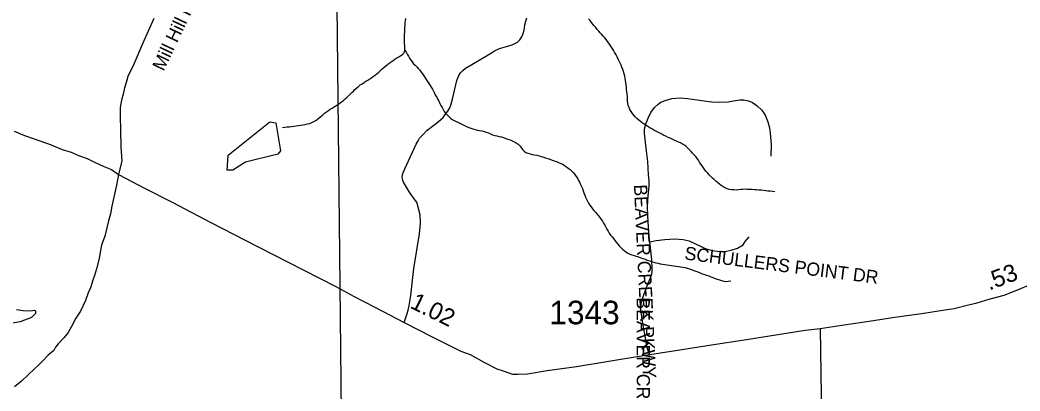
# Model space of a CAD drawing. Extents: x 1950930 to 2061844, y 904556 to 1017002.
# Drawn here: x 1978977 to 1986179, y 967294 to 969967 of the extents above; entities that cross this region are included whole.
import ezdxf

# ---------------------------------------------------------------- set-up
doc = ezdxf.new("R2010")
doc.units = 0
for name, color, linetype in [('Exist Hydrographic Misc Water Feature', 7, 'Continuous'), ('Exist Road Non-System Type 51', 7, 'Continuous'), ('Exist Road Non-System Type 51 Label', 7, 'Continuous'), ('Exist Road Primary US Structure Standard Bridge CELL', 7, 'Continuous'), ('Exist Road Secondary Type 51 Attributed', 7, 'Continuous'), ('Exist Road Secondary Type 51 Label', 7, 'Continuous'), ('Exist Road Secondary Type 51 Number Label', 7, 'Continuous'), ('Exist Utilities Electrical Transmission Line', 7, 'Continuous')]:
    doc.layers.add(name, color=color, linetype=linetype)

msp = doc.modelspace()

# ---------------------------------------------------------------- linework, layer by layer
at = {"layer": 'Exist Hydrographic Misc Water Feature'}
for points in [[(1981749.2, 969749), (1981748.6, 969765.4), (1981747.8, 969781.9), (1981747.2, 969798.2), (1981746.8, 969814.7), (1981746.4, 969831.1), (1981746.6, 969847.6), (1981747.2, 969864), (1981747.6, 969880.4), (1981748.6, 969896.8), (1981749.4, 969913.1), (1981750.7, 969929.6), (1981751.9, 969945.9), (1981753.5, 969962.3), (1981755.2, 969978.7)], [(1983292, 969671.2), (1983284.9, 969686.1), (1983277.5, 969700.9), (1983269.9, 969715.1), (1983262.3, 969730.1), (1983254.3, 969744.1), (1983246.1, 969758.3), (1983237.5, 969772.4), (1983228.5, 969786.4), (1983219, 969799.9), (1983209, 969812.4), (1983198.7, 969825.7), (1983188.3, 969838.2), (1983177.4, 969850.7), (1983166.8, 969862.4), (1983155.9, 969875), (1983145.2, 969887.4), (1983134.4, 969900), (1983123.5, 969912.6), (1983113, 969925.1), (1983103, 969937.6), (1983092.7, 969950.1), (1983082.5, 969963.5), (1983072.4, 969976.8)], [(1980868.3, 969192.1), (1980884.5, 969194.2), (1980900.7, 969196.3), (1980916.9, 969198.5), (1980933.3, 969200.6), (1980949.5, 969202.7), (1980965.7, 969205.7), (1980981.9, 969207.8), (1980998.5, 969209.8), (1981015.1, 969212), (1981031.6, 969215), (1981047.8, 969217.9), (1981063.5, 969221.7), (1981078.7, 969228), (1981092.9, 969235), (1981106.6, 969243), (1981119.9, 969252.5), (1981132.8, 969262.9), (1981145.4, 969274.1), (1981158.1, 969284.6), (1981171, 969294.9), (1981184.3, 969305.3), (1981197.9, 969314.1), (1981211.6, 969323.6), (1981225.3, 969332.4), (1981239.1, 969341.2), (1981253, 969349.9), (1981266.7, 969359.4), (1981280.3, 969368.2), (1981293.4, 969377.8), (1981306.5, 969388.1), (1981319, 969398.6), (1981331.1, 969409.8), (1981343.2, 969421), (1981354.7, 969432.2), (1981366.4, 969444.3), (1981378.1, 969455.6), (1981389.8, 969466.9), (1981402.1, 969478), (1981414.6, 969488.5), (1981427.5, 969498.9), (1981441, 969507.7), (1981455, 969517.2), (1981468.7, 969525.9), (1981482.7, 969534.6), (1981496.6, 969543.4), (1981510.3, 969552.2), (1981523.9, 969561.7), (1981537.2, 969571.2), (1981549.9, 969581.6), (1981562, 969592.1), (1981573.7, 969604.2), (1981585.6, 969615.4), (1981598.1, 969625.8), (1981610.8, 969636.2), (1981623.9, 969645.8), (1981637.1, 969656.1), (1981650.6, 969665.7), (1981663.9, 969674.5), (1981677.5, 969684), (1981691, 969693.6), (1981705.4, 969701.6), (1981719.5, 969710.3), (1981732.8, 969719.8), (1981743.7, 969731.1), (1981749.2, 969749)], [(1981749.2, 969749), (1981757.4, 969734.9), (1981765.8, 969720.8), (1981774, 969706.7), (1981782.5, 969692.5), (1981791.3, 969678.4), (1981800.7, 969665.1), (1981811.4, 969652.5), (1981822.6, 969640.9), (1981834.3, 969629.1), (1981845.8, 969617.4), (1981856.1, 969604.9), (1981865.7, 969591.5), (1981875.5, 969578.2), (1981885, 969564.9), (1981894.2, 969551.6), (1981903.4, 969537.4), (1981912.7, 969524.1), (1981921.5, 969509.9), (1981930.3, 969495.9), (1981938.7, 969482.6), (1981947.1, 969468.4), (1981955.3, 969453.4), (1981962.9, 969439.4), (1981970.7, 969424.4), (1981978.5, 969410.4), (1981985.9, 969395.4), (1981993.5, 969381.4), (1982001, 969366.4), (1982008.8, 969352.2), (1982016.8, 969337.4), (1982024.8, 969323.2), (1982033.2, 969309.1), (1982042.3, 969295.8), (1982052.7, 969283.2), (1982064.6, 969271.6), (1982077.3, 969260.6), (1982090.4, 969251.4), (1982104.6, 969242.9), (1982119.1, 969235.2), (1982134.1, 969228.3), (1982149.1, 969221.4), (1982163.9, 969214.6), (1982178.6, 969206.9), (1982193.4, 969200), (1982208.6, 969193.1), (1982223.7, 969187), (1982239.3, 969182.6), (1982255.1, 969178.2), (1982271.1, 969174.5), (1982287.3, 969171.8), (1982303.5, 969168.1), (1982319.5, 969164.5), (1982335.1, 969160.1), (1982350.2, 969154.1), (1982365.2, 969147.1), (1982380.2, 969140.2), (1982395.8, 969135), (1982411.8, 969131.4), (1982428, 969127.8), (1982444.4, 969125.1), (1982459.9, 969120.5), (1982475.1, 969114.5), (1982490.9, 969109.3), (1982506.3, 969103.2), (1982521.5, 969096.3), (1982536.4, 969089.5), (1982550.6, 969081.8), (1982564.1, 969072.5), (1982575.8, 969061.6), (1982586.1, 969047.4), (1982595.9, 969034.1), (1982607, 969021.5), (1982620.1, 969013.1), (1982635.1, 969007), (1982650.6, 969002.5), (1982666.8, 968998.9), (1982683.5, 968996.2), (1982699.9, 968992.5), (1982715.9, 968988.2), (1982731.4, 968983.7), (1982747.2, 968979.3), (1982762.8, 968974), (1982778.4, 968968.8), (1982794, 968963.5), (1982809.4, 968958.2), (1982824.7, 968952.2), (1982840.3, 968947), (1982855.7, 968940.9), (1982871.1, 968934), (1982885.6, 968927.2), (1982899.8, 968918.7), (1982913.1, 968910.2), (1982926.2, 968900.1), (1982938.9, 968889.1), (1982951, 968877.3), (1982962.3, 968865.7), (1982973, 968853.2), (1982982.6, 968839.8), (1982991.4, 968826.5)], [(1984412.9, 968729), (1984396.5, 968730.9), (1984380.1, 968733), (1984363.9, 968734.9), (1984347.5, 968736.9), (1984331.3, 968738.9), (1984314.8, 968740.1), (1984298.4, 968742), (1984282.4, 968743.1), (1984266, 968744.4), (1984249.6, 968745.5), (1984233.2, 968746.6), (1984216.8, 968746.9), (1984200.4, 968747.3), (1984184, 968746), (1984167.6, 968744.7), (1984151.2, 968743.4), (1984134.8, 968742.1), (1984118.4, 968742.4), (1984101.8, 968743.7), (1984085.6, 968746.4), (1984070, 968750.8), (1984055, 968757.7), (1984040.7, 968766.2), (1984026.7, 968775.5), (1984013.8, 968784.9), (1984001.3, 968795.7), (1983988.6, 968805.9), (1983976.3, 968816.8), (1983964.4, 968828.5), (1983952.5, 968839.5), (1983941, 968851.2), (1983930, 968863.7), (1983919.5, 968876.2), (1983909.7, 968888.7), (1983899.8, 968902.1), (1983890, 968915.4), (1983880.5, 968928.7), (1983871.5, 968942.9), (1983862.7, 968957), (1983853.5, 968970.2), (1983843.4, 968982.8), (1983832.6, 968995.4), (1983821.7, 969007.9), (1983810.6, 969020.4), (1983799.1, 969032.2), (1983787.5, 969043.9), (1983775.1, 969054.8), (1983762.4, 969064.9), (1983749.1, 969073.4), (1983734.8, 969081.1), (1983720, 969087.9), (1983704.4, 969094.8), (1983689.2, 969101), (1983673.9, 969107.8), (1983659.1, 969114.7), (1983644.5, 969121.5), (1983629.6, 969129.3), (1983615, 969136), (1983600.4, 969143.7), (1983585.9, 969151.4), (1983571.3, 969159.1), (1983556.8, 969166.8), (1983542.4, 969174.5), (1983528.1, 969182.2), (1983513.7, 969190.7), (1983499.6, 969199.2), (1983485.8, 969207.7), (1983472.3, 969217), (1983459, 969227.1), (1983445.8, 969236.4), (1983432.9, 969246.4), (1983420.4, 969257.4), (1983408.3, 969268.4), (1983397.2, 969280.9), (1983387.2, 969293.4), (1983378.4, 969307.5), (1983370.2, 969321.7), (1983363.2, 969336.6), (1983357.9, 969352.2), (1983354.6, 969367.9), (1983353.2, 969384.3), (1983352.3, 969400.7), (1983351.3, 969417.2), (1983349.7, 969433.7), (1983347.8, 969450.1), (1983346.2, 969466.6), (1983344.5, 969483), (1983342.5, 969499.4), (1983340.6, 969515.9), (1983338.2, 969531.6), (1983335.5, 969548), (1983332.4, 969563.7), (1983328.5, 969580.1), (1983324, 969595.7), (1983318.3, 969611.5), (1983312.1, 969626.4), (1983305.8, 969641.3), (1983299, 969656.2), (1983292, 969671.2)], [(1980468.3, 968885.8), (1980477.3, 968993.8), (1980777.3, 969233.8), (1980819.3, 969226.4), (1980852.3, 969025.5), (1980835.3, 968999.6), (1980602.4, 968942), (1980510.3, 968884.8), (1980468.3, 968885.8)], [(1982991.4, 968826.5), (1982999.4, 968811.6), (1983007.2, 968797.5), (1983014.6, 968782.6), (1983021.4, 968767.6), (1983027.7, 968752.8), (1983033.3, 968737), (1983038.6, 968721.3), (1983044.1, 968705.6), (1983049.7, 968689.9), (1983056.2, 968675.1), (1983063.2, 968660.9), (1983071.6, 968646.9), (1983080.8, 968632.7), (1983090.3, 968620.1), (1983100.5, 968606.8), (1983111, 968594.3), (1983121.4, 968581.8), (1983132.1, 968569.3), (1983142.6, 968555.9), (1983152.8, 968543.4), (1983162.5, 968530.1), (1983171.9, 968516.8), (1983180.5, 968502.6), (1983188.5, 968488.5), (1983196.5, 968473.6), (1983204.5, 968459.5), (1983212.7, 968445.3), (1983221.3, 968431.2), (1983230.9, 968417.9), (1983240.8, 968404.6), (1983250.8, 968392), (1983261.1, 968378.7), (1983271.5, 968365.3), (1983282.2, 968352.8), (1983293.1, 968340.2), (1983304.4, 968328.5), (1983316, 968316.8), (1983328.1, 968306), (1983340.6, 968295.8), (1983354.2, 968287.3), (1983368.7, 968280.4), (1983384.1, 968274.4), (1983399.7, 968269.2), (1983415.9, 968264.7), (1983431.9, 968259.4), (1983447.7, 968254.2), (1983463.1, 968249), (1983478.6, 968243.7), (1983494.2, 968237.6), (1983509.8, 968232.5), (1983525.2, 968227.2), (1983541, 968222.7), (1983556.6, 968218.3), (1983572.6, 968213.9), (1983588.6, 968210.2), (1983604.8, 968207.5), (1983621, 968204.7), (1983637.1, 968202.7), (1983653.6, 968200.7), (1983670, 968198.7), (1983686.4, 968196.8), (1983702.4, 968193.9), (1983718.8, 968192), (1983735, 968189.2), (1983751, 968186.4), (1983766.9, 968182.7), (1983782.7, 968178.4), (1983798.3, 968173.9), (1983813.9, 968168.7), (1983829.3, 968162.6), (1983844.7, 968156.6), (1983860, 968151.4), (1983875.2, 968145.2), (1983890.8, 968139.2), (1983906.2, 968133.9), (1983921.8, 968127.9), (1983937.3, 968122.7), (1983952.7, 968116.6), (1983968.1, 968111.3), (1983983.7, 968105.2), (1983999.1, 968100), (1984014.7, 968094.8), (1984030.2, 968089.5), (1984046, 968085.9), (1984061.6, 968083.2), (1984078.4, 968084.4), (1984097.5, 968086.5)], [(1978950.9, 967882), (1979000.9, 967874.4), (1979052.8, 967872.6), (1979080.9, 967875.3), (1979088.7, 967871.1), (1979089.1, 967851.4), (1979059.4, 967822.4), (1978979.6, 967792), (1978883.8, 967775.1)]]:
    msp.add_lwpolyline(points, dxfattribs=at)
at = {"layer": 'Exist Road Non-System Type 51'}
for points in [[(1981743.4, 967788.4), (1981765.8, 967852.6), (1981773.2, 967877.2), (1981779.9, 967909.2), (1981791.1, 967980.8), (1981813.8, 968176.9), (1981853.4, 968425.7), (1981860.9, 968503.9), (1981858.1, 968562.4), (1981834.5, 968655.7), (1981816.6, 968677.4), (1981782.6, 968727.3), (1981738.4, 968798), (1981733.6, 968811.2), (1981731.8, 968825.4), (1981729.9, 968839.5), (1981734.6, 968861.2), (1981747.9, 968895.1), (1981830.8, 969071.4), (1981844.9, 969095.9), (1981855.2, 969116.6), (1981879.8, 969143), (1981907.1, 969170.3), (1981957, 969209.9), (1981988.1, 969234.4), (1982024, 969264.6), (1982039, 969287.2), (1982057.9, 969310.8), (1982073, 969335.2), (1982080.5, 969354.1), (1982090.9, 969396.5), (1982123.9, 969531.3), (1982138, 969566.2), (1982150.2, 969586.9), (1982165.4, 969603.9), (1982186.1, 969619.9), (1982231.4, 969646.3), (1982348.2, 969715.1), (1982371.8, 969730.2), (1982395.4, 969745.2), (1982431.1, 969761.3), (1982480.1, 969776.4), (1982521.6, 969788.6), (1982560.2, 969807.4), (1982577.2, 969825.4), (1982590.5, 969847.1), (1982599.9, 969869.7), (1982607.4, 969895.1), (1982613, 969932.8), (1982619.6, 969959.2), (1982628.1, 969983.8)], [(1983512.9, 968368.4), (1983511.4, 968380.6), (1983503.4, 968473.6), (1983498, 968556.1), (1983495.4, 968623.8), (1983500.8, 968700.9), (1983507.4, 968770), (1983507.4, 968807.2), (1983504.8, 968852.4), (1983499.4, 968946.8), (1983490.1, 969025.2), (1983482.1, 969087.6), (1983474.1, 969151.4), (1983474.1, 969182), (1983483.4, 969219.2), (1983500.8, 969259.1), (1983520.6, 969301.6), (1983547.2, 969337.5), (1983572.5, 969360.1), (1983592.4, 969376), (1983624.2, 969388), (1983672.1, 969401.2), (1983732, 969405.2), (1983785.1, 969401.2), (1983888.8, 969388), (1983957.9, 969378.7), (1984012.4, 969376), (1984078.8, 969378.7), (1984114.6, 969384), (1984161.2, 969391.9), (1984190.4, 969391.9), (1984225, 969384), (1984251.6, 969372), (1984286.1, 969348.1), (1984316.6, 969318.9), (1984331.2, 969301.6), (1984345.9, 969276.3), (1984363.2, 969233.8), (1984373.9, 969191.3), (1984379.1, 969152.8), (1984387.1, 969069), (1984384.4, 968985.9)], [(1983513.9, 967549.4), (1983496.8, 967597.9), (1983479.5, 967690.9), (1983466.1, 967765.3), (1983451.5, 967861), (1983448.9, 967880.9), (1983448.9, 967896.9), (1983454.2, 967934.1), (1983470.1, 967987.2), (1983502, 968069.6), (1983518, 968109.5), (1983528.6, 968138.8), (1983530, 968156), (1983531.2, 968174.6), (1983528.6, 968239.8), (1983512.9, 968368.4)], [(1983512.9, 968368.4), (1983560, 968378.2), (1983621, 968384.6), (1983693.9, 968389.9), (1983753.1, 968385.4), (1983797.1, 968374.7), (1983847.4, 968352.2), (1983882.5, 968335.1), (1983912.1, 968320.8), (1983945.2, 968310.9), (1983979.5, 968304.6), (1984016.2, 968299.2), (1984053.1, 968300.1), (1984098.9, 968308.2), (1984145.6, 968322.6), (1984185.1, 968346.8), (1984199.5, 968370.2), (1984228.2, 968404.3)]]:
    msp.add_lwpolyline(points, dxfattribs=at)
at = {"layer": 'Exist Road Secondary Type 51 Attributed'}
for points in [[(1979940.9, 969978.4), (1979860.5, 969794.6), (1979796.1, 969648.9), (1979753.8, 969561), (1979743.7, 969525), (1979729.5, 969479), (1979719.4, 969433), (1979707.2, 969389.1), (1979699.2, 969337.2), (1979699, 969273.2), (1979700.8, 969173.1), (1979704.2, 969051.2), (1979710, 968953.3), (1979687.2, 968853.2)], [(1978935.7, 969165.2), (1979009.7, 969135.2), (1979127.7, 969093.2), (1979201.8, 969067), (1979281.8, 969035.2), (1979345.8, 969015), (1979397.7, 968990.9), (1979461.7, 968969), (1979523.7, 968938.9), (1979575.8, 968915), (1979635.7, 968891), (1979687.2, 968853.2)], [(1979687.2, 968853.2), (1979672.8, 968777.5), (1979657.9, 968712.7), (1979637.6, 968626.8), (1979628.6, 968569.5), (1979613.8, 968520.5), (1979603.3, 968468.8), (1979587.9, 968408.8), (1979565.2, 968345.7), (1979554.7, 968293.2), (1979547.7, 968247.6), (1979528.7, 968173.8), (1979514.4, 968125), (1979501.3, 968092.6), (1979486.1, 968036), (1979469.2, 968002.2), (1979447.8, 967946.2), (1979413.5, 967869.6), (1979379.8, 967819.2), (1979347.4, 967758.8), (1979323.8, 967715), (1979294.5, 967680), (1979253, 967632.7), (1979233.3, 967609.5), (1979220.1, 967586.7), (1979180.7, 967550.8), (1979140, 967508.3), (1979114.6, 967484.7), (1979079.6, 967450.5), (1979039.1, 967413.1), (1978988.4, 967364.9), (1978937.1, 967322.6)], [(1979687.2, 968853.2), (1979875, 968756.6), (1980074.1, 968653.4), (1980351.1, 968508.1), (1980597.8, 968379.6), (1980904.9, 968223.6), (1981251.3, 968046.8), (1981383.8, 967975.7), (1981533.6, 967897.9), (1981743.3, 967788.4), (1981941.5, 967685.7), (1982151.3, 967581.7), (1982218.3, 967556.8), (1982322.2, 967498.5), (1982412, 967452.4), (1982458, 967438.2), (1982524.1, 967414.3), (1982563.9, 967416), (1982632, 967418), (1982774.1, 967441.7), (1982986.2, 967471.1), (1983450.4, 967548.1), (1983698.4, 967585.6), (1983956.6, 967627.1), (1984210.6, 967664.6), (1984630.8, 967731.7), (1984738.8, 967743.5)], [(1984738.8, 967743.5), (1984894.8, 967767.1), (1985092.9, 967796.8), (1985261, 967822.3), (1985487.2, 967853.9), (1985637.1, 967879.6), (1985705.1, 967887.4), (1985799.3, 967911.2), (1985871.3, 967929.1), (1985965.3, 967956.8), (1986065.5, 967984.7), (1986169.5, 968024.4), (1986327.6, 968092.1), (1986437.9, 968151.9), (1986523.9, 968189.7), (1986626, 968253.4), (1986704.2, 968299.2), (1986786.3, 968341.1), (1986880.3, 968380.8), (1986996.4, 968422.6), (1987124.4, 968456.4), (1987256.6, 968494), (1987411.2, 968556)], [(1984738.8, 967743.5), (1984749.5, 967099.9), (1984746.5, 966558.1), (1984745.7, 966242.2), (1984751.1, 965952.2), (1984748.8, 965780.4), (1984758.4, 965598.4), (1984783.5, 965136.5), (1984818.4, 964620.6), (1984845.9, 964336.5)]]:
    msp.add_lwpolyline(points, dxfattribs=at)
at = {"layer": 'Exist Utilities Electrical Transmission Line'}
msp.add_line((1981325.1, 963969.7), (1981282, 968054.3), dxfattribs=at)
msp.add_lwpolyline([(1981282, 968054.3), (1981208.7, 975008.6), (1981167, 975163.3)], dxfattribs=at)

# ---------------------------------------------------------------- texts
at = {"layer": 'Exist Road Non-System Type 51 Label'}
for s, rotation, p in [('  BEAVER CREEK PKWY', 272.72737, (1983394.8, 968850.7)), ('  SCHULLERS POINT DR', 352.79917, (1983689.7, 968250.3)), ('  BEAVER CREEK PKWY', 270.04471, (1983418.3, 968038.9))]:
    msp.add_text(s, height=95, rotation=rotation, dxfattribs=at).set_placement(p)
at = {"layer": 'Exist Road Primary US Structure Standard Bridge CELL'}
for s, rotation, p in [('.53', 20.86347, (1985957.5, 968017.2)), ('1.02', 333.75511, (1981778.7, 967896.3))]:
    msp.add_text(s, height=125, rotation=rotation, dxfattribs=at).set_placement(p)
at = {"layer": 'Exist Road Secondary Type 51 Label'}
msp.add_text('Mill Hill Rd.', height=95, rotation=64.63439, dxfattribs=at).set_placement((1980011.6, 969593.5))
at = {"layer": 'Exist Road Secondary Type 51 Number Label'}
msp.add_text('1343', height=170, dxfattribs=at).set_placement((1982790.1, 967774.4))

doc.saveas('drawing.dxf')
